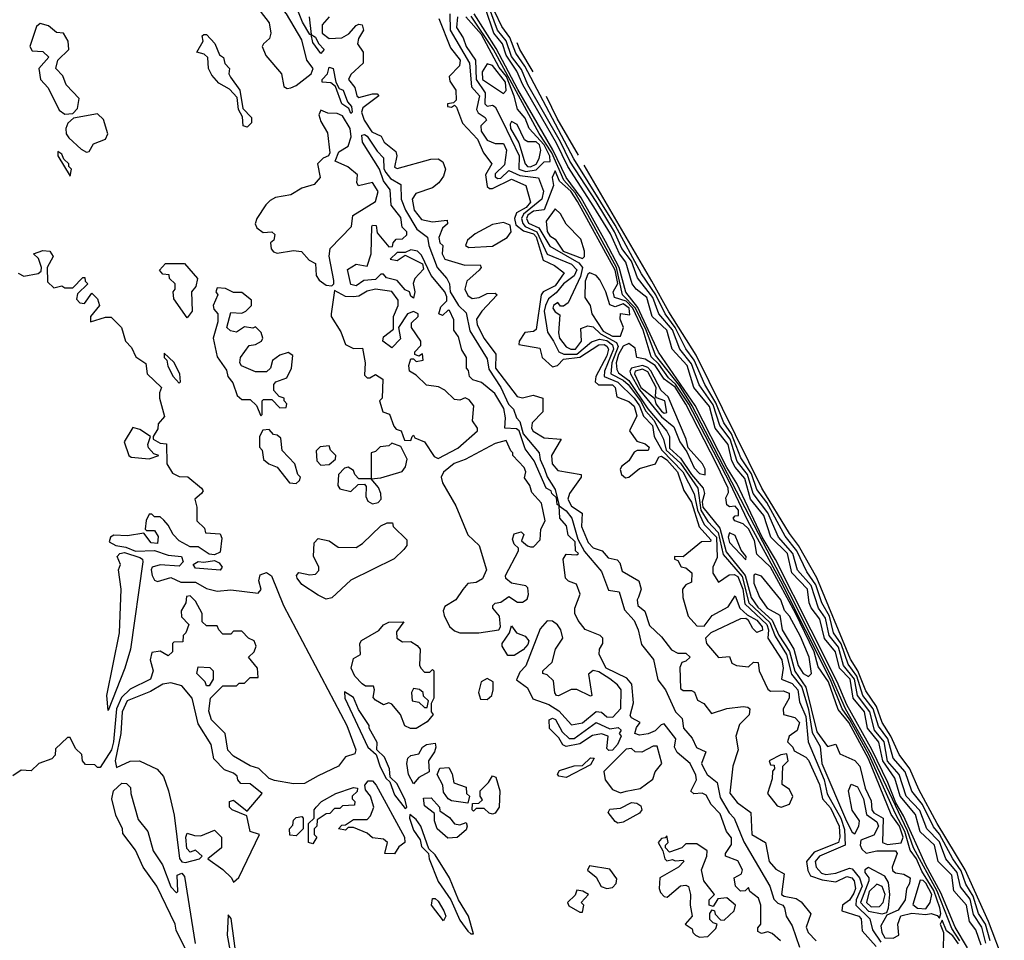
# Model space of a CAD drawing. Extents: x 2889633 to 3052318, y 540750 to 918690.
# Tile 613 of 656: x 2984780 to 2988393, y 842156 to 845534. Entities that reach past the tile are written whole.
import ezdxf

# ---------------------------------------------------------------- set-up
doc = ezdxf.new("R2010")
doc.units = 0

msp = doc.modelspace()

# ---------------------------------------------------------------- linework, layer by layer
at = {"layer": '0CON02XD'}
for points in [[(2988341.5, 842155), (2988323.8, 842215), (2988298.5, 842255), (2988278.8, 842318.8), (2988251.9, 842361.9), (2988235, 842410.8), (2988204.4, 842455), (2988155.9, 842545.9), (2988133, 842573), (2988093.1, 842655), (2988053.6, 842703.6), (2988029.4, 842775), (2987985.7, 842825), (2987965.4, 842895), (2987931.7, 842941.7), (2987912.3, 843005), (2987874.5, 843055), (2987852.7, 843125), (2987819.8, 843169.8), (2987794.2, 843244.2), (2987766.7, 843285), (2987751.5, 843345), (2987723.5, 843395), (2987701.1, 843461.1), (2987668, 843508), (2987631.5, 843585), (2987589.1, 843639.1), (2987522.3, 843762.3), (2987485, 843810), (2987465, 843867.5), (2987426.9, 843926.9), (2987392.1, 844015), (2987364.5, 844055), (2987335, 844128.6), (2987294.5, 844195), (2987254.7, 844284.7), (2987225, 844326), (2987185.2, 844405.2), (2987148.2, 844455), (2987114.6, 844525), (2987062.1, 844602.1), (2986965, 844780), (2986814, 845024), (2986634, 845364), (2986600.9, 845410.9), (2986578.4, 845468.4), (2986549.4, 845509.4), (2986498.2, 845618.2)], [(2985761.7, 845281.7), (2985775, 845283.8), (2985795, 845292), (2985850, 845335), (2985856.7, 845355), (2985833.3, 845385), (2985815, 845460), (2985758.8, 845555), (2985735, 845583.3), (2985695, 845610), (2985685, 845610), (2985663.3, 845586.7), (2985662.5, 845565), (2985695, 845522.5), (2985702, 845485), (2985696, 845465), (2985674.1, 845445.9), (2985670, 845435), (2985682.7, 845402.7), (2985740, 845335), (2985749.3, 845289.3), (2985761.7, 845281.7)], [(2985885, 845410), (2985855, 845450), (2985850, 845480), (2985845, 845480), (2985817.5, 845525), (2985788.3, 845598.3)], [(2988326.1, 842146.1), (2988310.5, 842205), (2988280.7, 842250.7), (2988267.6, 842307.6), (2988232.9, 842352.9), (2988220, 842405), (2988178.6, 842455), (2988155, 842517.5), (2988109.2, 842565), (2988082.9, 842632.9), (2988033.1, 842685), (2988007.1, 842765), (2987965, 842814), (2987952.7, 842885), (2987916.9, 842926.9), (2987900.4, 842995), (2987854.7, 843054.7), (2987843.2, 843115), (2987803.5, 843165), (2987785, 843232), (2987751.1, 843275), (2987737.7, 843337.7), (2987711.9, 843375), (2987685, 843457.5), (2987634.6, 843514.6), (2987617.5, 843575), (2987564.3, 843635), (2987525, 843724.2), (2987471.1, 843795), (2987450.4, 843865), (2987412.8, 843912.8), (2987386.9, 843995), (2987348.9, 844045), (2987325, 844120.8), (2987273.9, 844193.9), (2987245, 844270.8), (2987201.9, 844325), (2987175, 844395.6), (2987125.6, 844455), (2987103.6, 844515), (2987047.2, 844587.2), (2987025, 844647.5), (2986989.5, 844695), (2986962.9, 844755), (2986895, 844867.5), (2986798.5, 845015), (2986765, 845085.8), (2986644.5, 845295), (2986621.1, 845351.1), (2986585, 845399.2), (2986565, 845456), (2986533.3, 845495), (2986500.8, 845585)], [(2985842.5, 845545), (2985850, 845480), (2985865, 845470), (2985876.7, 845446.7), (2985897.5, 845425), (2985885, 845410)], [(2985916.1, 845543.9), (2985890, 845515), (2985890, 845485), (2985915, 845464.3), (2985962.1, 845467.9), (2985987.9, 845482.1), (2986015, 845512), (2986025, 845518), (2986036.7, 845515), (2986042, 845495), (2986023.3, 845465), (2986020, 845445), (2986040, 845415), (2986040, 845375), (2985995, 845332.5), (2985986.7, 845315), (2986010, 845285), (2986016.7, 845255), (2986025, 845248.8), (2986075, 845262.5), (2986091.7, 845261.7), (2986097.5, 845255), (2986039.1, 845210.9), (2986034.4, 845195), (2986044.5, 845165), (2986072.7, 845122.7), (2986106.2, 845106.2), (2986117.5, 845085), (2986160.7, 845050.7), (2986163.3, 845035), (2986155, 844992.5), (2986165, 844987.5), (2986288.3, 845021.7), (2986315, 845023.3), (2986333, 845013), (2986342.5, 844985), (2986335, 844960), (2986317.5, 844935), (2986295, 844917.5), (2986234.1, 844895.9), (2986220, 844875), (2986227.1, 844835), (2986255, 844801.4), (2986295, 844792.5), (2986348.3, 844798.3), (2986350, 844785), (2986331.2, 844768.8), (2986317.5, 844735), (2986321.2, 844715), (2986333.3, 844705), (2986330.8, 844675), (2986340, 844655), (2986413.9, 844633.9), (2986470, 844635), (2986473.3, 844625), (2986466.2, 844615), (2986421.2, 844575), (2986413.8, 844545), (2986425, 844522.5), (2986440.7, 844510.7), (2986465.8, 844514.2), (2986495, 844528.8), (2986525, 844530), (2986532.5, 844525), (2986476.2, 844465), (2986456.2, 844435), (2986458.8, 844415), (2986484.5, 844364.5), (2986526.6, 844306.6), (2986526.2, 844255), (2986605, 844151.2), (2986625, 844146), (2986663.9, 844156.1), (2986700, 844145), (2986700, 844095), (2986660, 844055), (2986657.5, 844035), (2986664.6, 844024.6), (2986705, 844000), (2986767.5, 843995), (2986731.2, 843935), (2986734, 843905), (2986755, 843880), (2986840, 843865), (2986840, 843855), (2986797.1, 843795), (2986791.9, 843775), (2986805, 843748.6), (2986844, 843724), (2986842.2, 843675), (2986866.1, 843616.1), (2986885, 843595.7), (2986917.5, 843585), (2986939.3, 843559.3), (2986972.5, 843552.5), (2986981.7, 843541.7), (2986990.7, 843510.7), (2987052.5, 843475), (2987060, 843445), (2987051.2, 843415), (2987046.2, 843405), (2987048.8, 843385), (2987073.8, 843363.8), (2987090.9, 843310.9), (2987135, 843270), (2987171.7, 843221.7), (2987195, 843210), (2987225, 843210), (2987240, 843195), (2987225, 843180), (2987210, 843175), (2987203, 843157), (2987205, 843080), (2987215, 843072.5), (2987245, 843072.5), (2987256.4, 843066.4), (2987267, 843037), (2987290, 843025), (2987318.3, 842988.3), (2987375, 843006.7), (2987435, 843014), (2987452, 843012), (2987458.8, 843005), (2987456.5, 842983.5), (2987421.7, 842948.3), (2987408, 842905), (2987416.2, 842855), (2987396.7, 842795), (2987386.1, 842696.1), (2987412.3, 842662.3), (2987462.5, 842625), (2987466.2, 842545), (2987517.5, 842515), (2987530, 842445), (2987555, 842417.5), (2987585, 842400), (2987576.2, 842325), (2987585, 842318), (2987629.2, 842309.2), (2987647.7, 842297.7), (2987683, 842253), (2987666.7, 842205), (2987673.3, 842185), (2987702.5, 842155)], [(2986358.6, 845555), (2986360, 845495), (2986430.6, 845375), (2986437.5, 845287.5), (2986466.7, 845255), (2986455.7, 845205), (2986461.9, 845191.9), (2986487.5, 845175), (2986492.5, 845165), (2986472.5, 845145), (2986473.3, 845125), (2986495, 845092.5), (2986525, 845080), (2986555, 845080), (2986566.7, 845055), (2986558.8, 845001.2), (2986525, 844968.8), (2986525, 844957.5), (2986535, 844950.8), (2986545, 844953.1), (2986575, 844981.2), (2986615, 844962.7), (2986684, 844954), (2986702, 844905), (2986695.8, 844875), (2986629.2, 844820.8), (2986621.8, 844805), (2986626, 844786), (2986634.7, 844774.7), (2986677.3, 844755), (2986715, 844673.8), (2986805, 844636.7), (2986825, 844616.7), (2986815, 844594.2), (2986775.8, 844565), (2986748.3, 844531.7), (2986720.4, 844509.6), (2986708.9, 844485), (2986704.5, 844464.5), (2986717.3, 844387.3), (2986738.6, 844355), (2986758, 844315), (2986777.3, 844307.3), (2986825, 844306.9), (2986878.5, 844351.5), (2986908.2, 844361.8), (2986935, 844356.8), (2986955, 844341.4), (2986959.2, 844325), (2986926.4, 844245), (2986924.2, 844225), (2986975, 844204.5), (2987035.4, 844145), (2987055, 844117.1), (2987068.9, 844078.9), (2987101.9, 844045), (2987108.1, 844005), (2987136.9, 843955), (2987212.9, 843875), (2987255, 843793.8), (2987267.1, 843735), (2987292.2, 843682.2), (2987337.2, 843635), (2987339.5, 843560.5), (2987323.8, 843525), (2987323.9, 843503.9), (2987345, 843470), (2987383.3, 843496.7), (2987401.9, 843498.1), (2987415, 843490.6), (2987433.8, 843445), (2987440.9, 843390.9), (2987521.8, 843315), (2987528.2, 843295), (2987526, 843265), (2987577.1, 843185), (2987581.2, 843155), (2987576.2, 843115), (2987615, 843098.1), (2987635.6, 843075), (2987641.2, 843031.2), (2987665, 842977.5), (2987673.8, 842885), (2987732.7, 842745), (2987743.8, 842693.8), (2987793.8, 842605), (2987806.6, 842563.4), (2987808.8, 842505), (2987714.6, 842465.4), (2987699.2, 842445), (2987702.5, 842425), (2987722.8, 842402.8), (2987737.9, 842397.9), (2987775, 842402.5), (2987825, 842420.8), (2987835, 842418.8), (2987861.9, 842385), (2987871.1, 842355), (2987850, 842305), (2987848.1, 842285), (2987900, 842235), (2987909.2, 842195), (2987940, 842150)], [(2986386, 845545), (2986382.9, 845505), (2986407.1, 845467.1), (2986418.6, 845435), (2986453.1, 845385), (2986455.5, 845315), (2986488.6, 845265), (2986486.7, 845225), (2986495, 845216.7), (2986515, 845220), (2986525, 845213.8), (2986552, 845162), (2986612.7, 845035), (2986611.4, 844985), (2986637.2, 844977.2)], [(2986637.2, 844977.2), (2986675, 844983.3), (2986705, 845012.5), (2986726.9, 845013.1), (2986725, 845033.3), (2986704, 845075), (2986650, 845135), (2986635, 845172.5), (2986606.2, 845206.2), (2986595, 845253.3), (2986565.8, 845325), (2986539, 845359), (2986475, 845479.1), (2986417.1, 845545)], [(2988230.6, 842155), (2988200.3, 842200.2), (2988146.6, 842336.6), (2988060, 842495), (2988037.6, 842557.6), (2987906.2, 842836.2), (2987810, 843005), (2987763.3, 843115), (2987620.3, 843399.7), (2987247.7, 844117.7), (2987201.4, 844191.4), (2987113.2, 844303.2), (2987078.4, 844395), (2987039.5, 844475), (2986992.5, 844525), (2986970.2, 844625), (2986865, 844818.5), (2986818.2, 844898.1), (2986777.3, 844945), (2986732.4, 845045), (2986686.5, 845116.5), (2986518.1, 845425), (2986436.7, 845546.7)], [(2988258.6, 842128.6), (2988213.1, 842205), (2988160.5, 842330.5), (2988105, 842431.4), (2988022.8, 842612.8), (2987995, 842661.1), (2987965.7, 842735.7), (2987906.7, 842856.7), (2987815, 843020), (2987779.6, 843105), (2987684.5, 843294.5), (2987553.8, 843553.8), (2987504.8, 843634.8), (2987411.7, 843831.7), (2987375, 843891.1), (2987258.7, 844118.7), (2987124.7, 844314.7), (2987048.3, 844478.3), (2987003.8, 844533.8), (2986980, 844625), (2986929.3, 844720.7), (2986839.8, 844879.8), (2986784.8, 844954.8), (2986736.7, 845056.7), (2986607.6, 845277.6), (2986528, 845428), (2986447.5, 845555)], [(2987685, 843376.2), (2987676.9, 843395), (2987670.6, 843445), (2987614, 843504), (2987597.8, 843575), (2987536.9, 843635), (2987510.5, 843715), (2987461.8, 843775), (2987440.5, 843850.5), (2987405, 843891.9), (2987393.8, 843915), (2987379.5, 843975), (2987332.5, 844035), (2987311.8, 844115), (2987254.4, 844185), (2987228.9, 844265), (2987174.3, 844325), (2987154.3, 844395), (2987101.4, 844445), (2987080.8, 844515), (2987042, 844545), (2987027.5, 844565), (2987003.8, 844643.8), (2986980.9, 844675), (2986948.3, 844748.3), (2986887.3, 844847.3), (2986790.9, 844995), (2986750.3, 845080.3), (2986626.2, 845295), (2986604.7, 845344.7), (2986565, 845404.3), (2986551.5, 845445), (2986519.6, 845485), (2986489.1, 845575)], [(2984945, 845187.5), (2984975, 845190), (2984991.7, 845208.3), (2984997.5, 845245), (2984950, 845295), (2984938.3, 845328.3), (2984912.5, 845355), (2984920, 845385), (2984960, 845425), (2984957.5, 845455), (2984940, 845485), (2984915, 845487.5), (2984885, 845511.2), (2984855, 845520), (2984841.2, 845508.8), (2984817.5, 845435), (2984825, 845420), (2984865, 845417.5), (2984887, 845397), (2984850, 845355), (2984856.2, 845315), (2984884.1, 845284.1), (2984925, 845202.5), (2984945, 845187.5)], [(2986317.7, 845537.7), (2986360.8, 845430.8), (2986396, 845385), (2986393.3, 845365), (2986356, 845325), (2986358.3, 845308.3), (2986380, 845275), (2986381.7, 845238.3), (2986371.7, 845228.3), (2986350, 845225), (2986350, 845215), (2986365, 845212.5), (2986375, 845220), (2986383, 845213), (2986404.4, 845154.4), (2986459.4, 845095), (2986482.5, 845045), (2986512.5, 845005), (2986488.8, 844965), (2986495, 844922.5), (2986504.1, 844914.1), (2986515, 844914), (2986585, 844949.2), (2986637.5, 844925), (2986654.5, 844865), (2986638.9, 844845), (2986603.3, 844825), (2986596, 844805), (2986600.8, 844780.8), (2986629.2, 844759.2), (2986665, 844747.9), (2986675, 844736.7), (2986701.5, 844651.5), (2986742.5, 844632.5), (2986777.5, 844605), (2986745, 844557.1), (2986701.2, 844535), (2986693.3, 844525), (2986675, 844397.5), (2986665, 844390), (2986633.6, 844386.4), (2986612.5, 844355), (2986611.7, 844341.7), (2986688.3, 844328.3), (2986697.5, 844295), (2986735, 844260), (2986753.3, 844265), (2986775, 844288.9), (2986835, 844296.2), (2986905, 844341.1), (2986925, 844341.9), (2986935, 844335.7), (2986940.6, 844325), (2986935, 844301.2), (2986894.3, 844225), (2986891.2, 844205), (2986904.3, 844194.3), (2986955, 844193.8), (2986965.7, 844185), (2986970.7, 844150.7), (2987015, 844133.3), (2987035, 844116), (2987045, 844080), (2987017.5, 844025), (2987045, 843987.5), (2987075, 843977.5), (2987090, 843965), (2987086.4, 843953.6), (2987046.4, 843953.6), (2987035, 843946.7), (2987015, 843916), (2986988, 843895), (2986984, 843884), (2986988.8, 843865), (2987003.3, 843853.3), (2987015, 843855.7), (2987055, 843887.3), (2987113.8, 843905), (2987125, 843930), (2987135, 843932), (2987155, 843918.9), (2987194.3, 843875), (2987217, 843807), (2987245, 843763.3), (2987273.5, 843673.5), (2987316.2, 843625), (2987315, 843620), (2987281.7, 843618.3), (2987215, 843563.3), (2987182.5, 843565), (2987182.5, 843555), (2987195, 843550), (2987207, 843527), (2987225, 843522.5), (2987246.7, 843505), (2987245, 843470), (2987225, 843460), (2987212.5, 843445), (2987213.6, 843413.6), (2987233.3, 843345), (2987265, 843310), (2987291.7, 843308.3), (2987321.4, 843348.6), (2987379.7, 843380.3), (2987405, 843420), (2987423.3, 843375), (2987450, 843350), (2987485, 843331.4), (2987505, 843306.2), (2987505.5, 843294.5), (2987485, 843286.2), (2987470.3, 843300.3), (2987455, 843330), (2987445, 843337.5), (2987425, 843336.2), (2987316.7, 843285), (2987296.7, 843265), (2987300, 843245), (2987343.9, 843193.9), (2987385, 843197.5), (2987393.6, 843173.6), (2987410, 843165), (2987455, 843160), (2987473, 843177), (2987490, 843175), (2987493.3, 843145), (2987525, 843077.5), (2987535, 843070), (2987581.7, 843071.7), (2987603.6, 843063.6), (2987604, 843045), (2987582, 843005), (2987582.5, 842985), (2987625, 842973.3), (2987641.2, 842955), (2987633.6, 842926.4), (2987603.3, 842905), (2987597.5, 842885), (2987617.5, 842865), (2987621.7, 842851.7), (2987665, 842828.8), (2987675, 842816.7), (2987715, 842727.5), (2987725.6, 842675.6), (2987755, 842642), (2987787.1, 842575), (2987790, 842535), (2987784.2, 842515), (2987695, 842480), (2987667.1, 842445), (2987671.9, 842411.9), (2987682.5, 842392.5), (2987725, 842378.1), (2987775, 842371.2), (2987815, 842390.8), (2987833.8, 842385), (2987842.5, 842375), (2987846.8, 842346.8), (2987841.1, 842328.9), (2987825, 842304), (2987800, 842285), (2987796.7, 842265), (2987860, 842245), (2987868, 842235), (2987871.2, 842191.2), (2987923.4, 842133.4)], [(2985615, 845140), (2985600, 845145), (2985597, 845177), (2985582.5, 845205), (2985578.3, 845248.3), (2985549.3, 845279.3), (2985510.7, 845300.7), (2985485, 845330), (2985472.5, 845355), (2985470, 845395), (2985457, 845407), (2985430, 845415), (2985452.5, 845455), (2985450, 845475), (2985455, 845480), (2985465, 845480), (2985496.4, 845446.4), (2985512.5, 845405), (2985527.5, 845395), (2985533, 845373), (2985550, 845355), (2985547.5, 845335), (2985553, 845323), (2985587.5, 845275), (2985598.3, 845208.3), (2985630, 845175), (2985630, 845155), (2985615, 845140)], [(2986663.7, 845342.7), (2986615.6, 845425), (2986605.4, 845449.6)], [(2986555, 845263.3), (2986565.7, 845274.3), (2986563.1, 845305), (2986515, 845366), (2986495, 845372.5), (2986477.3, 845342.7), (2986478.8, 845315), (2986555, 845263.3)], [(2985995, 845190), (2985988.3, 845208.3), (2985962.5, 845225), (2985938.3, 845288.3), (2985921.7, 845301.7), (2985890, 845305), (2985890, 845315), (2985910, 845335), (2985915, 845360), (2985930, 845355), (2985940, 845305), (2985951.7, 845281.7), (2985966.7, 845275), (2985983, 845233), (2985997.5, 845215), (2986000, 845195), (2985995, 845190)], [(2986830.5, 845036.4), (2986751.7, 845171.7), (2986713.1, 845251.9)], [(2985025, 845047.5), (2985035, 845050), (2985051.2, 845078.8), (2985094.1, 845095.9), (2985103.8, 845115), (2985087.7, 845167.7), (2985065, 845188), (2984977.5, 845172.5), (2984956.2, 845153.8), (2984948.8, 845135), (2984950, 845115), (2984960, 845100), (2985005, 845058.8), (2985025, 845047.5)], [(2985925, 844557.5), (2985932.5, 844565), (2985932.5, 844577.5), (2985916.1, 844666.1), (2985918.8, 844695), (2985997.5, 844775), (2986002.5, 844815), (2986085, 844866.7), (2986095.9, 844904.1), (2986075, 844936.7), (2986023.8, 844923.8), (2986017.5, 844935), (2986020, 844965), (2985983.6, 844993.6), (2985937.5, 845015), (2985950.7, 845049.3), (2985985, 845070), (2985995.7, 845104.3), (2985993.1, 845135), (2985965, 845180.8), (2985945, 845189.2), (2985910.7, 845190.7), (2985885, 845202.5), (2985877.5, 845185), (2985885, 845160), (2985909.3, 845119.3), (2985917.5, 845045), (2985912.5, 845035), (2985893.9, 845026.1), (2985872.5, 845005), (2985882.5, 844955), (2985860.7, 844929.3), (2985815, 844916), (2985775, 844891.4), (2985718.8, 844881.2), (2985699.5, 844870.5), (2985682.5, 844855), (2985650, 844805), (2985643.8, 844785), (2985650.5, 844770.5), (2985673, 844753), (2985705, 844756.2), (2985716.1, 844746.1), (2985712.5, 844725), (2985700, 844715), (2985703, 844693), (2985711.7, 844681.7), (2985725, 844677.5), (2985785, 844686.7), (2985813.6, 844683.6), (2985841.7, 844651.7), (2985865, 844640), (2985867.5, 844595), (2985878.3, 844578.3), (2985905, 844560), (2985925, 844557.5)], [(2986655, 844993.8), (2986675, 845003.3), (2986686.5, 845025), (2986692.9, 845055), (2986687.8, 845075), (2986675, 845085.6), (2986645, 845085.8), (2986632.9, 845092.9), (2986605, 845148.8), (2986585, 845160), (2986579.3, 845150.7), (2986581.1, 845135), (2986612.1, 845082.1), (2986634.5, 845004.5), (2986643.8, 844995), (2986655, 844993.8)], [(2987572.5, 842155), (2987541.7, 842181.7), (2987525, 842187.5), (2987501.7, 842181.7), (2987488.3, 842188.3), (2987488.3, 842201.7), (2987500, 842215), (2987500, 842285), (2987490.7, 842310.7), (2987460, 842335), (2987455, 842350), (2987442.5, 842337.5), (2987425, 842336.7), (2987406.7, 842355), (2987402.5, 842385), (2987429.3, 842400.7), (2987432.5, 842415), (2987415, 842447.5), (2987370, 842465), (2987370, 842475), (2987392.3, 842507.7), (2987391.7, 842531.7), (2987373.8, 842555), (2987350.7, 842620.7), (2987317.5, 842655), (2987299.3, 842689.3), (2987285, 842696.7), (2987253.6, 842693.6), (2987243, 842703), (2987263.3, 842745), (2987261.7, 842761.7), (2987240, 842805), (2987192.5, 842845), (2987183.3, 842865), (2987187.5, 842895), (2987145, 842950), (2987133.6, 842946.4), (2987112.5, 842925), (2987085.8, 842914.2), (2987055, 842908.8), (2987037.5, 842915), (2987043, 842937), (2987057.5, 842955), (2987025, 842972.5), (2987020.7, 842980.7), (2987032.3, 843027.7), (2987025.9, 843095.9), (2987007.5, 843117.5), (2986932, 843155), (2986906.7, 843205), (2986907.5, 843225), (2986920, 843245), (2986920, 843265), (2986910, 843275), (2986855, 843296.7), (2986829.3, 843329.3), (2986817.5, 843355), (2986817.5, 843375), (2986836.4, 843426.4), (2986823, 843463), (2986793.9, 843473.9), (2986782.5, 843485), (2986773.8, 843555), (2986785, 843572.5), (2986825, 843570), (2986830, 843575), (2986820, 843585), (2986818.3, 843618.3), (2986793, 843643), (2986787, 843677), (2986762.5, 843705), (2986760, 843750), (2986752.5, 843755), (2986750, 843780), (2986732.5, 843795), (2986730, 843805), (2986712.5, 843815), (2986667.5, 843915), (2986635, 843960), (2986612.5, 844025), (2986603.3, 844033.3), (2986560, 844035), (2986563, 844073), (2986557, 844107), (2986523, 844163), (2986475, 844202.5), (2986443, 844213), (2986430, 844225), (2986427, 844247), (2986420, 844255), (2986420, 844295), (2986403, 844323), (2986390.7, 844370.7), (2986373.3, 844395), (2986373, 844433), (2986357, 844467), (2986351.7, 844468.3), (2986331.7, 844448.3), (2986317.5, 844455), (2986325, 844480), (2986347, 844503), (2986347.5, 844517.5), (2986340, 844535), (2986290, 844595), (2986255, 844670), (2986240, 844685), (2986215, 844690), (2986195, 844680), (2986165, 844680), (2986140, 844655), (2986165, 844650), (2986195, 844670), (2986258.3, 844638.3), (2986261.7, 844618.3), (2986230, 844585), (2986223.6, 844566.4), (2986230, 844535), (2986225, 844512.5), (2986215, 844520), (2986210, 844535), (2986195, 844543.3), (2986165, 844576.7), (2986126.4, 844586.4), (2986115, 844600), (2986105, 844600), (2986085, 844581.2), (2986043, 844577), (2986015, 844557.5), (2985995, 844562.5), (2985983, 844617), (2986015, 844637.5), (2986055, 844630), (2986070, 844675), (2986072.5, 844775), (2986075, 844780), (2986088.3, 844778.3), (2986091.7, 844751.7), (2986135, 844700), (2986148.3, 844701.7), (2986150, 844715), (2986161.7, 844728.3), (2986185, 844730), (2986200, 844745), (2986200, 844755), (2986183, 844773), (2986178, 844808), (2986143, 844853), (2986139.5, 844909.5), (2986115, 844942.5), (2986100, 844985), (2986037.5, 845085), (2986035, 845110), (2986045, 845112.5), (2986055, 845106.2), (2986091.2, 845051.2), (2986115, 845027.5), (2986116.7, 844986.7), (2986123.3, 844973.3), (2986140.8, 844950.8), (2986178.8, 844928.8), (2986180, 844875), (2986196.2, 844835), (2986237.5, 844765), (2986276.1, 844736.1), (2986281.2, 844705), (2986312.5, 844625), (2986347.5, 844585), (2986357.5, 844565), (2986360, 844535), (2986390, 844485), (2986418.3, 844458.3), (2986432.3, 844392.3), (2986495, 844290), (2986501.2, 844251.2), (2986546, 844185), (2986573.3, 844123.3), (2986592.5, 844105), (2986603.3, 844073.3), (2986615, 844060), (2986627.5, 844015), (2986686.7, 843945), (2986690, 843920), (2986706, 843885), (2986716.2, 843856.2), (2986745, 843810), (2986760, 843750), (2986785, 843732.5), (2986806.2, 843705), (2986828.3, 843628.3), (2986852.5, 843582.5), (2986915, 843510), (2986940.7, 843440.7), (2986980, 843435), (2986999.3, 843369.3), (2987035, 843330), (2987050, 843295), (2987061.2, 843241.2), (2987106.1, 843186.1), (2987122, 843112), (2987150, 843075), (2987186.7, 842995), (2987210.7, 842970.7), (2987216.2, 842935), (2987248.3, 842898.3), (2987263.6, 842863.6), (2987298.3, 842848.3), (2987282.5, 842805), (2987289.3, 842789.3), (2987302.5, 842765), (2987340, 842735), (2987350.5, 842680.5), (2987383.8, 842623.8), (2987402.5, 842605), (2987437.3, 842517.3), (2987533.3, 842355), (2987547.1, 842307.1), (2987562.7, 842292.7), (2987580, 842285), (2987586.7, 842275), (2987593.3, 842245), (2987615, 842210), (2987641.7, 842131.7)], [(2984965, 844960), (2984970, 844985), (2984960, 844995), (2984960, 845005), (2984941.7, 845021.7), (2984935, 845040), (2984920, 845050), (2984920, 845035), (2984965, 844960)], [(2988393.3, 842073.3), (2988335.4, 842225), (2988249.6, 842415), (2988147.5, 842585), (2988079.4, 842709.4), (2988046, 842786), (2988008, 842838), (2987977.1, 842905), (2987945.4, 842955.4), (2987923.7, 843013.6), (2987885, 843072), (2987856.1, 843145), (2987828.3, 843188.3), (2987705.9, 843485.9), (2987638.5, 843605), (2987605, 843649.2), (2987503.5, 843815), (2987262.8, 844302.8), (2987162, 844462), (2987099.6, 844575), (2986851.5, 845000.4)], [(2987985, 842164.4), (2988006.2, 842175), (2988002, 842215), (2988013.3, 842246.7), (2988054.4, 842255.6), (2988105, 842250.5), (2988125, 842254.4), (2988147.3, 842247.3), (2988155, 842237.5), (2988160, 842255), (2988157.1, 842275), (2988135, 842338.9), (2988090.4, 842410.4), (2988071.6, 842455), (2988047.3, 842487.3), (2988028.4, 842555), (2987992.2, 842622.2), (2987897.8, 842835), (2987826.7, 842965), (2987797.8, 843005), (2987755, 843112.5), (2987573.5, 843473.5), (2987451.5, 843695), (2987385.8, 843835), (2987235, 844123.8), (2987186.8, 844196.8), (2987160.3, 844220.3), (2987125, 844270.5), (2987097.5, 844297.5), (2987067.5, 844395), (2987029.5, 844475), (2987005, 844501.6), (2986963.3, 844515), (2986957.5, 844535), (2986974.5, 844565.5), (2986965.2, 844615.2), (2986826.7, 844866.7), (2986802.8, 844905), (2986760.9, 844940.9), (2986745, 844978.8), (2986734.3, 844955), (2986739.2, 844925), (2986705, 844836.7), (2986665, 844831.5), (2986645, 844816.7), (2986640, 844805), (2986647.3, 844787.3), (2986685, 844770), (2986725, 844702.5), (2986831.5, 844641.5), (2986845.6, 844625), (2986837.8, 844592.2), (2986792.5, 844495), (2986775, 844482.5), (2986765, 844482.5), (2986755, 844496.7), (2986738.8, 844485), (2986736.7, 844475), (2986745, 844462.5), (2986761.7, 844451.7), (2986756.7, 844385), (2986760.8, 844365), (2986785, 844333.8), (2986802.5, 844325), (2986820, 844325), (2986842, 844355), (2986839.3, 844400.7), (2986865, 844411.2), (2986885, 844407.5), (2986911.9, 844381.9), (2986970, 844350), (2986976.2, 844335), (2986952.7, 844275), (2986949.4, 844235), (2986995, 844210.9), (2987012.5, 844195), (2987058.1, 844135), (2987077.5, 844097.5), (2987107.3, 844065), (2987126.9, 844026.9), (2987142.9, 843995), (2987151.8, 843955), (2987205, 843906.4), (2987268.2, 843815), (2987279.1, 843735), (2987305, 843692.9), (2987342.9, 843652.9), (2987361.9, 843571.9), (2987431.5, 843491.5), (2987456.2, 843395), (2987532.4, 843322.4), (2987552.6, 843272.6), (2987594.4, 843205), (2987612.2, 843132.2), (2987650.8, 843085), (2987675, 843003.3), (2987688.4, 842918.4), (2987717.6, 842867.6), (2987723.1, 842805), (2987814, 842594), (2987835, 842552.5), (2987845, 842547.5), (2987860, 842575), (2987862, 842595), (2987834.4, 842634.4), (2987821.2, 842705), (2987831.2, 842728.8), (2987855, 842719.2), (2987876.9, 842675), (2987888.1, 842618.1), (2987925, 842590.8), (2987932.2, 842575), (2987915, 842542), (2987866.7, 842523.3), (2987864, 842505), (2987870.3, 842490.3), (2987886.1, 842476.1), (2987925, 842484.2), (2987994, 842484), (2988000, 842475), (2987981.4, 842425), (2987982.7, 842412.7), (2987994.3, 842404.3), (2988025, 842399.4), (2988047.5, 842385), (2988045.8, 842365), (2988034, 842345), (2988030, 842305), (2988003.3, 842266.7), (2987961.7, 842248.3), (2987940.3, 842209.7), (2987943.3, 842185), (2987955, 842166), (2987985, 842164.4)], [(2986845, 844657.5), (2986852.5, 844665), (2986852.7, 844685), (2986838.9, 844728.9), (2986785, 844784.2), (2986765, 844821.2), (2986745, 844840), (2986712.5, 844795), (2986715, 844756.7), (2986725, 844741.2), (2986745, 844729.2), (2986774.5, 844685), (2986845, 844657.5)], [(2986428.3, 844698.3), (2986515, 844702.5), (2986569.4, 844735), (2986582.9, 844755), (2986580, 844780), (2986555, 844790), (2986515, 844781.9), (2986451.3, 844748.7), (2986422.9, 844725), (2986416.2, 844705), (2986428.3, 844698.3)], [(2984773.6, 844603.6), (2984795, 844592.5), (2984847, 844603), (2984858.3, 844611.7), (2984860, 844625), (2984848.3, 844658.3), (2984830, 844675), (2984865, 844687.5), (2984890, 844685), (2984902.5, 844665), (2984880, 844625), (2984881.7, 844571.7), (2984905, 844550), (2984935, 844557.5), (2984945, 844550), (2984975, 844550), (2985011.7, 844588.3), (2985018.3, 844588.3), (2985020, 844575), (2985030, 844565), (2984991.7, 844528.3), (2984988.3, 844508.3), (2985000, 844495), (2985017, 844493), (2985045, 844530), (2985065, 844510), (2985072.5, 844485), (2985040, 844445), (2985040, 844425), (2985095, 844442.5), (2985115, 844442.5), (2985153.3, 844405), (2985167.5, 844355), (2985190.7, 844330.7), (2985206.4, 844296.4), (2985243, 844273), (2985247.5, 844235), (2985300, 844185), (2985292.5, 844165), (2985293.3, 844145), (2985311.7, 844078.3), (2985288.3, 844051.7), (2985287, 844033), (2985270, 844005), (2985270, 843995), (2985295, 843980), (2985318.3, 843978.3), (2985320, 843905), (2985340.7, 843870.7), (2985365, 843857.5), (2985397, 843857), (2985447.5, 843815), (2985452.5, 843805), (2985447.5, 843795), (2985422.5, 843775), (2985430, 843745), (2985430, 843695), (2985458.3, 843668.3), (2985461.7, 843651.7), (2985515, 843647.5), (2985521.7, 843631.7), (2985515, 843580), (2985495, 843570), (2985475, 843572.5), (2985435, 843600), (2985405, 843600), (2985365, 843622.5), (2985342.5, 843645), (2985325, 843680), (2985308.3, 843698.3), (2985295, 843710), (2985275, 843710), (2985265, 843720), (2985255, 843720), (2985243.6, 843696.4), (2985240, 843665), (2985245, 843660), (2985275, 843660), (2985288.3, 843638.3), (2985285, 843612.5), (2985262.5, 843615), (2985235, 843650), (2985175, 843640), (2985125, 843642.5), (2985112.5, 843635), (2985108.3, 843618.3), (2985132.5, 843605), (2985168.9, 843598.9), (2985205, 843583.6), (2985275, 843586.7), (2985325, 843569.4), (2985374.2, 843564.2), (2985380, 843545), (2985365, 843528.8), (2985295, 843534.3), (2985266.2, 843525), (2985262, 843515), (2985266.2, 843495), (2985275, 843477.5), (2985285, 843473.3), (2985335, 843487.5), (2985370.7, 843470.7), (2985425, 843470), (2985465, 843447.5), (2985505, 843437.5), (2985555, 843442.5), (2985655, 843430), (2985666.2, 843443.8), (2985657.1, 843475), (2985662.5, 843497.5), (2985685, 843505.8), (2985703.8, 843493.8), (2985747.5, 843385), (2985980, 842945), (2986013.3, 842855), (2986010, 842840), (2985975, 842830), (2985950, 842795), (2985875, 842760)], [(2985395, 844440), (2985345, 844510), (2985342.5, 844535), (2985350, 844545), (2985350, 844565), (2985330, 844585), (2985328.3, 844598.3), (2985305, 844600), (2985292.5, 844615), (2985315, 844640), (2985385, 844640), (2985432.5, 844585), (2985426.7, 844555), (2985410, 844535), (2985412.5, 844465), (2985395, 844440)], [(2986985, 844372.5), (2986995.7, 844405), (2986983.5, 844435), (2986984.3, 844455.7), (2987018.6, 844451.4), (2987016.2, 844475), (2986995, 844491.1), (2986965, 844480.8), (2986945, 844487.5), (2986930.9, 844535), (2986909.1, 844579.1), (2986895, 844595.8), (2986872.5, 844605), (2986865, 844600), (2986855.6, 844575), (2986854.2, 844515), (2986873.3, 844485), (2986880, 844455), (2986921.7, 844391.7), (2986955, 844372.7), (2986985, 844372.5)], [(2985665, 844080), (2985670, 844085), (2985670, 844135), (2985675, 844140), (2985705, 844140), (2985735, 844110), (2985758.3, 844111.7), (2985760, 844125), (2985750, 844135), (2985750, 844145), (2985731.7, 844151.7), (2985713, 844173), (2985712.5, 844195), (2985720, 844205), (2985760, 844220), (2985776.7, 844255), (2985781.7, 844301.7), (2985765, 844312.5), (2985735, 844303.3), (2985707, 844283), (2985700, 844255), (2985685, 844242.5), (2985645, 844242.5), (2985593.6, 844263.6), (2985587.5, 844275), (2985590, 844295), (2985621.7, 844338.3), (2985645, 844342.5), (2985667.5, 844355), (2985672.5, 844365), (2985666.4, 844386.4), (2985645, 844407.5), (2985635, 844402.5), (2985605, 844406.7), (2985575, 844387.5), (2985553, 844393), (2985540, 844405), (2985555, 844460), (2985595, 844457.5), (2985610, 844465), (2985630, 844485), (2985630, 844505), (2985595, 844532.5), (2985565, 844532.5), (2985535, 844547.5), (2985505, 844550), (2985500, 844535), (2985507.5, 844525), (2985490, 844485), (2985491.7, 844471.7), (2985507.5, 844455), (2985507.5, 844425), (2985490, 844365), (2985505, 844297.5), (2985538.3, 844248.3), (2985543.3, 844225), (2985561.7, 844201.7), (2985577.5, 844155), (2985595, 844140), (2985625, 844140), (2985648.3, 844118.3), (2985665, 844080)], [(2986315, 843923.8), (2986387.6, 843962.4), (2986460, 844025), (2986460, 844035), (2986441.7, 844061.7), (2986447, 844117), (2986429.3, 844139.3), (2986415, 844146.7), (2986395, 844137.5), (2986375, 844140), (2986340, 844175), (2986317, 844187), (2986273, 844193), (2986235, 844230), (2986210, 844245), (2986207.5, 844265), (2986215, 844290), (2986225, 844290), (2986235, 844280), (2986260, 844285), (2986258.3, 844308.3), (2986245, 844300), (2986230, 844305), (2986230, 844315), (2986251.7, 844338.3), (2986252.5, 844355), (2986217.5, 844405), (2986218.3, 844421.7), (2986242.5, 844445), (2986242.5, 844455), (2986225, 844463.3), (2986202.5, 844455), (2986170, 844405), (2986177, 844363), (2986145, 844330), (2986112.5, 844355), (2986115, 844370), (2986151.7, 844398.3), (2986151.2, 844445), (2986168.8, 844485), (2986168.8, 844505), (2986145, 844536.2), (2986085, 844545.8), (2986055, 844538), (2986025, 844520), (2986005, 844517.5), (2985975, 844518.8), (2985935, 844540), (2985922.5, 844455), (2985922.5, 844445), (2985958.8, 844388.8), (2985975, 844342.5), (2986005, 844327.5), (2986038.3, 844328.3), (2986047.5, 844275), (2986045, 844230), (2986055, 844220), (2986065, 844220), (2986085, 844232.5), (2986112.5, 844215), (2986110, 844145), (2986100, 844135), (2986112.5, 844095), (2986136.7, 844086.7), (2986153, 844043), (2986161.7, 844031.7), (2986180, 844025), (2986191.7, 843991.7), (2986215, 843990), (2986220, 844005), (2986225, 844010), (2986230, 844000), (2986265.6, 843985.6), (2986301.4, 843931.4), (2986315, 843923.8)], [(2987965, 842507.5), (2988015, 842514), (2988021.9, 842535), (2988008.2, 842575), (2987977.8, 842617.8), (2987895, 842822.2), (2987823.2, 842955), (2987783.3, 843003.3), (2987748.1, 843105), (2987709.6, 843159.6), (2987695.2, 843215), (2987626.6, 843356.6), (2987535, 843525.5), (2987485, 843573.3), (2987476.9, 843623.1), (2987455, 843665.6), (2987435, 843684), (2987403.8, 843695), (2987398.8, 843705), (2987405, 843713.3), (2987417.5, 843715), (2987418.1, 843735), (2987405, 843748.8), (2987385, 843746.2), (2987375, 843753.8), (2987370.9, 843779.1), (2987381.2, 843798.8), (2987380, 843815), (2987336.5, 843905), (2987225, 844123.5), (2987185, 844185.4), (2987145.3, 844215.3), (2987112.5, 844265), (2987075, 844288.9), (2987044.5, 844294.5), (2987038.3, 844328.3), (2987015, 844346), (2986995, 844336), (2986977.5, 844305), (2986968.5, 844275), (2986970.9, 844250.9), (2986977.8, 844237.8), (2987015, 844210.4), (2987085, 844106.2), (2987155, 844024.2), (2987164.5, 844005), (2987165, 843962.5), (2987205.2, 843925.2), (2987244.8, 843864.8), (2987287.8, 843815), (2987292.7, 843795), (2987284.7, 843765), (2987286.8, 843745), (2987348.9, 843668.9), (2987372, 843582), (2987442.4, 843495), (2987463.7, 843413.7), (2987488.6, 843378.6), (2987540.8, 843330.8), (2987565.9, 843275.9), (2987605, 843215.6), (2987624.2, 843144.2), (2987664.7, 843085), (2987705, 842920.8), (2987745, 842867.5), (2987775, 842875.8), (2987790, 842840), (2987845, 842816.4), (2987862.5, 842795), (2987883.1, 842715), (2987905, 842667.5), (2987907.1, 842635), (2987915, 842624.3), (2987948.8, 842605), (2987946.2, 842515), (2987965, 842507.5)], [(2985365, 844200), (2985370, 844205), (2985367.5, 844235), (2985345, 844277.5), (2985310, 844310), (2985310, 844295), (2985320, 844285), (2985323.3, 844263.3), (2985342.5, 844225), (2985365, 844200)], [(2987295, 843864), (2987295.6, 843885), (2987285.7, 843905), (2987233.3, 843963.3), (2987225.8, 843995), (2987159.7, 844149.7), (2987134, 844174), (2987096, 844246), (2987085, 844257.3), (2987065, 844264.7), (2987025.6, 844255), (2987019.6, 844245), (2987022, 844235), (2987055, 844175.4), (2987135, 844076.4), (2987180, 844040), (2987201.9, 843985), (2987228.3, 843948.3), (2987255, 843890), (2987275, 843868.6), (2987295, 843864)], [(2987145, 844090.8), (2987155, 844092.5), (2987146.9, 844135), (2987116.4, 844146.4), (2987113, 844153), (2987115.3, 844185), (2987085, 844241.5), (2987065, 844252.3), (2987038.1, 844245), (2987036.5, 844235), (2987059.3, 844185), (2987110, 844145), (2987114.4, 844125), (2987135, 844097.5), (2987145, 844090.8)], [(2985255, 843922.5), (2985290, 843935), (2985271.7, 843941.7), (2985253, 843963), (2985250, 843975), (2985260, 844005), (2985220.7, 844030.7), (2985195, 844037.5), (2985163.3, 843985), (2985180, 843935), (2985188.3, 843928.3), (2985255, 843922.5)], [(2985795, 843832.5), (2985807, 843843), (2985810, 843855), (2985800, 843865), (2985790, 843905), (2985743.3, 843953.3), (2985738.3, 843998.3), (2985725, 844010), (2985711.7, 844011.7), (2985695, 844030), (2985671.7, 844028.3), (2985660, 844005), (2985660, 843965), (2985670, 843955), (2985675, 843920), (2985693.9, 843903.9), (2985725, 843892.5), (2985770, 843835), (2985795, 843832.5)], [(2986465, 843284), (2986538.8, 843295), (2986543.9, 843306.1), (2986541.2, 843345), (2986516.7, 843375), (2986516.7, 843385), (2986525, 843393.3), (2986545, 843397.5), (2986575, 843417.5), (2986607, 843397), (2986625, 843397.5), (2986641.7, 843408.3), (2986647.5, 843425), (2986645, 843450), (2986637, 843457), (2986585, 843466.7), (2986563.3, 843483.3), (2986562.5, 843495), (2986610, 843585), (2986610, 843595), (2986595, 843610), (2986588.3, 843628.3), (2986595, 843647.5), (2986620, 843655), (2986630, 843645), (2986621.7, 843621.7), (2986643, 843603), (2986655, 843600), (2986665, 843600), (2986690, 843625), (2986692.5, 843665), (2986708.8, 843695), (2986695, 843760), (2986659.3, 843799.3), (2986652.5, 843825), (2986633, 843853), (2986636.7, 843875), (2986630.7, 843890.7), (2986590, 843935), (2986590, 843945), (2986581.7, 843951.7), (2986565, 843990), (2986525, 843978.8), (2986415, 843920), (2986374.3, 843905.7), (2986335, 843873.3), (2986326.7, 843855), (2986331.2, 843835), (2986380.7, 843750.7), (2986423.9, 843643.9), (2986466.2, 843605), (2986492.5, 843515), (2986477.8, 843482.2), (2986455, 843469.2), (2986424.3, 843465.7), (2986406.7, 843443.3), (2986380, 843405), (2986339.5, 843380.5), (2986334, 843365), (2986337.7, 843347.7), (2986357.7, 843307.7), (2986375, 843291.2), (2986395, 843284), (2986465, 843284)], [(2985885, 843900), (2985915, 843902.5), (2985938.3, 843921.7), (2985940, 843935), (2985920, 843955), (2985915, 843970), (2985883, 843967), (2985868.3, 843951.7), (2985870, 843915), (2985885, 843900)], [(2986070, 843850), (2986105, 843853.3), (2986183.6, 843876.4), (2986196.1, 843893.9), (2986201.7, 843921.7), (2986178.3, 843968.3), (2986145, 843980), (2986135, 843970), (2986103, 843967), (2986085, 843950), (2986070, 843945), (2986070, 843850)], [(2986075, 843757.5), (2986095, 843762), (2986105.8, 843774.2), (2986105.7, 843795), (2986097, 843817), (2986070, 843850), (2986025, 843850), (2986010, 843865), (2986005, 843880), (2985985, 843892.5), (2985971.7, 843888.3), (2985950, 843865), (2985947.5, 843825), (2985955, 843812.5), (2985995, 843803.3), (2986021.7, 843828.3), (2986045, 843830), (2986051.7, 843821.7), (2986050, 843785), (2986057.6, 843767.6), (2986075, 843757.5)], [(2985905, 843407.5), (2985875, 843422.5), (2985815, 843461.2), (2985797.5, 843485), (2985796.2, 843495), (2985803.8, 843506.2), (2985845, 843497.5), (2985865, 843500), (2985877, 843513), (2985877, 843527), (2985857.5, 843565), (2985860, 843615), (2985875, 843630), (2985915, 843622.5), (2985948.3, 843598.3), (2986015, 843597.5), (2986038, 843612), (2986105, 843677.5), (2986128.3, 843688.3), (2986148.3, 843688.3), (2986150, 843675), (2986200, 843625), (2986200, 843605), (2986189.3, 843590.7), (2986153.6, 843556.4), (2985995, 843477.5), (2985925, 843412.5), (2985905, 843407.5)], [(2987445, 843552.5), (2987445.6, 843565), (2987427.7, 843587.7), (2987405, 843641.2), (2987385, 843651.2), (2987380, 843635), (2987385, 843616.2), (2987445, 843552.5)], [(2985105, 843000), (2985100, 843055), (2985146.2, 843285), (2985152.5, 843445), (2985142.5, 843515), (2985150, 843535), (2985137.5, 843565), (2985146.7, 843575), (2985165, 843579.4), (2985220.5, 843560.5), (2985230, 843555), (2985232, 843545), (2985186.7, 843225), (2985166.2, 843155), (2985105, 843000)], [(2985515, 843514), (2985425, 843522), (2985416.2, 843535), (2985435, 843546.2), (2985455, 843543.3), (2985495, 843550), (2985511.7, 843541.7), (2985522.5, 843525), (2985515, 843514)], [(2987675, 843124.4), (2987685.4, 843134.6), (2987676.9, 843195), (2987645, 843271.4), (2987605, 843345.8), (2987586.4, 843366.4), (2987573.6, 843405), (2987501.7, 843491.7), (2987480.3, 843499.7), (2987474.4, 843495.6), (2987473.8, 843466.2), (2987494.6, 843415), (2987522.9, 843375), (2987568.9, 843348.9), (2987578.6, 843295), (2987621.1, 843225), (2987636.6, 843165), (2987655, 843135.6), (2987675, 843124.4)], [(2985875, 842760), (2985825, 842732), (2985785, 842730), (2985715, 842742.5), (2985695, 842750), (2985657, 842787), (2985625, 842796.7), (2985565, 842832.5), (2985543.9, 842853.9), (2985533.3, 842915), (2985483.3, 842965), (2985473.6, 842996.4), (2985480, 843045), (2985525, 843090), (2985575, 843090), (2985585, 843100), (2985605, 843100), (2985625, 843120), (2985655, 843120), (2985652.5, 843155), (2985620, 843195), (2985640, 843215), (2985647.5, 843235), (2985640, 843255), (2985620, 843265), (2985595, 843290), (2985565, 843290), (2985555, 843280), (2985525, 843280), (2985510, 843295), (2985505, 843310), (2985465, 843310), (2985450, 843325), (2985450, 843355), (2985425, 843400), (2985405, 843420), (2985391.7, 843418.3), (2985390, 843395), (2985372.5, 843365), (2985373, 843343), (2985400, 843315), (2985390, 843285), (2985380, 843275), (2985378.3, 843251.7), (2985345, 843250), (2985340, 843245), (2985340, 843215), (2985325, 843200), (2985295, 843217.5), (2985265, 843212.5), (2985258.8, 843185), (2985270, 843145), (2985260, 843115), (2985185, 843078), (2985152.8, 843047.2), (2985135.6, 843005), (2985124.4, 842885), (2985116.5, 842855), (2985075, 842790), (2985065, 842790), (2985055, 842800), (2985021.7, 842801.7), (2985010, 842815), (2985008.3, 842838.3), (2984985, 842860), (2984965, 842900), (2984955, 842900), (2984911.7, 842858.3), (2984910, 842835), (2984898.3, 842821.7), (2984850, 842805), (2984821.7, 842778.3), (2984785, 842780), (2984755, 842760)], [(2988308.8, 842138.8), (2988289.2, 842195), (2988265.6, 842225.6), (2988254, 842285), (2988207.5, 842337.5), (2988200.8, 842395), (2988151.2, 842445), (2988137.1, 842505), (2988085, 842554), (2988067.6, 842617.6), (2988010.9, 842685), (2987991.1, 842751.1), (2987947.7, 842815), (2987933, 842883), (2987891.5, 842935), (2987880.6, 842995), (2987838.5, 843045), (2987827.3, 843115), (2987788.5, 843155), (2987774.3, 843215), (2987733.9, 843263.9), (2987715.7, 843335), (2987685, 843376.2)], [(2986213.6, 842933.6), (2986193.6, 842943.6), (2986177.5, 842985), (2986145, 843022.5), (2986135, 843027.5), (2986115, 843020), (2986085, 843037.5), (2986077, 843047), (2986082.5, 843075), (2986078.3, 843088.3), (2986048.3, 843088.3), (2986036.7, 843096.7), (2986010, 843125), (2985996.7, 843155), (2986005, 843190), (2986030, 843205), (2986027.5, 843245), (2986033.6, 843256.4), (2986097.3, 843292.7), (2986115, 843313.3), (2986135, 843323.3), (2986190, 843325), (2986162.3, 843287.7), (2986163.3, 843265), (2986185, 843251.2), (2986215, 843252.5), (2986238.3, 843238.3), (2986250, 843225), (2986247.5, 843165), (2986253, 843153), (2986265, 843140), (2986285, 843140), (2986295, 843150), (2986300, 843145), (2986300, 843045), (2986290, 843025), (2986290, 842995), (2986297.5, 842985), (2986275, 842957.5), (2986235, 842934), (2986213.6, 842933.6)], [(2986595, 843200.8), (2986571.7, 843201.7), (2986550, 843235), (2986550, 843245), (2986577.5, 843285), (2986585, 843310), (2986602.5, 843285), (2986635, 843272), (2986648.6, 843255), (2986645, 843241.2), (2986628, 843222), (2986595, 843200.8)], [(2986805, 842946.7), (2986845, 842954.3), (2986895, 842996.2), (2986915, 842993.8), (2986935, 842976.7), (2986956.7, 842975), (2986986.4, 843006.4), (2986986.7, 843075), (2986973.9, 843093.9), (2986945, 843115.8), (2986905, 843141.2), (2986885, 843146.7), (2986867, 843133), (2986880, 843055), (2986875, 843052.5), (2986825, 843076.7), (2986803.6, 843076.4), (2986757, 843053), (2986750, 843055), (2986743.9, 843063.9), (2986738.3, 843108.3), (2986715, 843130), (2986700, 843135), (2986700, 843145), (2986733.6, 843176.4), (2986746.2, 843225), (2986772.5, 843265), (2986766.2, 843295), (2986753.9, 843313.9), (2986735, 843327.5), (2986715, 843328.8), (2986690.5, 843299.5), (2986637, 843163), (2986615, 843140), (2986602.5, 843112.5), (2986643, 843083), (2986662.7, 843042.7), (2986721.7, 843021.7), (2986758.8, 842998.8), (2986805, 842946.7)], [(2985475, 843090), (2985465, 843090), (2985460, 843105), (2985430, 843135), (2985435, 843160), (2985477, 843157), (2985490, 843145), (2985490, 843115), (2985475, 843090)], [(2985565, 842370), (2985583.6, 842386.4), (2985660, 842545), (2985626.1, 842556.1), (2985613, 842613), (2985560, 842635), (2985550, 842645), (2985550, 842665), (2985565, 842670), (2985615, 842630), (2985670, 842695), (2985625, 842730), (2985591.7, 842731.7), (2985580, 842745), (2985578.3, 842758.3), (2985565, 842770), (2985531.7, 842781.7), (2985491.7, 842821.7), (2985482.5, 842875), (2985435, 842950), (2985413.3, 843045), (2985375, 843090), (2985335, 843101.2), (2985305, 843096.2), (2985260.3, 843069.7), (2985174.2, 843035), (2985155.6, 842995), (2985150.6, 842915), (2985130, 842815), (2985135, 842790), (2985185, 842813.3), (2985220, 842815), (2985284, 842784), (2985307, 842757), (2985326, 842705), (2985346.2, 842615), (2985366.1, 842456.1), (2985375, 842443.8), (2985387.7, 842442.3), (2985440, 842455), (2985450, 842465), (2985425, 842487.5), (2985405, 842480), (2985393, 842493), (2985390, 842535), (2985395, 842550), (2985420.7, 842540.7), (2985445, 842540), (2985495, 842560), (2985520, 842535), (2985520, 842495), (2985470, 842455), (2985525.7, 842415.7), (2985557.5, 842385), (2985565, 842370)], [(2986495, 843040), (2986512.5, 843055), (2986517.5, 843075), (2986517.5, 843105), (2986495, 843116.7), (2986473.8, 843105), (2986464, 843065), (2986470.7, 843040.7), (2986495, 843040)], [(2986195, 842640), (2986200, 842645), (2986195, 842670), (2986165, 842730), (2986140, 842755), (2986137.5, 842785), (2986118.3, 842828.3), (2986090, 842855), (2986091.7, 842881.7), (2986062.5, 842935), (2986062.5, 842945), (2986023.3, 843003.3), (2986005, 843047.5), (2985971.7, 843068.3), (2985972.5, 843045), (2986057.5, 842865), (2986088.3, 842838.3), (2986103, 842793), (2986125, 842750), (2986138.3, 842738.3), (2986155, 842690), (2986195, 842640)], [(2986275, 843010), (2986280, 843035), (2986261.7, 843051.7), (2986260, 843065), (2986247, 843077), (2986225, 843080), (2986217.5, 843065), (2986220, 843035), (2986245, 843030), (2986265, 843010), (2986275, 843010)], [(2986942.5, 842852.5), (2986935, 842860), (2986940, 842905), (2986915, 842913.3), (2986882.3, 842907.7), (2986835, 842876.7), (2986785, 842867.5), (2986773.6, 842873.6), (2986758.8, 842898.8), (2986723.9, 842933.9), (2986723.3, 842965), (2986735, 842971.2), (2986746.6, 842966.6), (2986770.8, 842920.8), (2986796.4, 842896.4), (2986815, 842896.7), (2986895, 842956), (2986945, 842932.5), (2986976.7, 842936.7), (2986987, 842927), (2986980, 842915), (2986987.5, 842905), (2986973.8, 842875), (2986955, 842854.2), (2986942.5, 842852.5)], [(2986225, 842730), (2986206.7, 842765), (2986200, 842805), (2986204.2, 842825), (2986215, 842833.8), (2986245, 842840), (2986257.5, 842865), (2986272.5, 842875), (2986305, 842880), (2986307.5, 842865), (2986301.7, 842848.3), (2986280, 842815), (2986282.5, 842775), (2986245, 842753.3), (2986225, 842730)], [(2986985, 842697.5), (2987005, 842703.3), (2987057, 842713), (2987103, 842747), (2987112.5, 842775), (2987136.7, 842805), (2987119.2, 842869.2), (2987105, 842868.8), (2987063, 842847), (2987038.3, 842848.3), (2987025, 842860), (2987005, 842857.5), (2986923.9, 842776.1), (2986928.8, 842745), (2986955, 842710), (2986985, 842697.5)], [(2987575, 842644.3), (2987605, 842656), (2987616.6, 842683.4), (2987605, 842710), (2987578.3, 842728.3), (2987580, 842795), (2987600, 842815), (2987595, 842840), (2987573, 842837), (2987530, 842815), (2987535, 842800), (2987548.3, 842798.3), (2987550, 842785), (2987543, 842777), (2987541.7, 842748.3), (2987524.2, 842695), (2987559.5, 842649.5), (2987575, 842644.3)], [(2986785, 842754.2), (2986758.3, 842758.3), (2986753.9, 842766.1), (2986761.2, 842778.8), (2986815, 842796), (2986845, 842797.5), (2986875, 842826.2), (2986887.5, 842825), (2986875, 842800), (2986785, 842754.2)], [(2986425, 842660), (2986365, 842667.5), (2986352.5, 842675), (2986335, 842700), (2986332.5, 842725), (2986312.5, 842765), (2986321.7, 842788.3), (2986355, 842790), (2986367, 842767), (2986373.6, 842733.6), (2986418.3, 842718.3), (2986420, 842695), (2986430, 842685), (2986425, 842660)], [(2986515, 842618.8), (2986502.3, 842622.3), (2986485, 842640), (2986455, 842640), (2986445, 842630), (2986440, 842635), (2986441.7, 842658.3), (2986465, 842660), (2986478.3, 842671.7), (2986470, 842685), (2986470, 842705), (2986500, 842735), (2986515, 842760), (2986527.5, 842755), (2986542.5, 842705), (2986540, 842645), (2986525, 842623.3), (2986515, 842618.8)], [(2985405, 842090), (2985354.1, 842194.1), (2985350, 842215), (2985283.3, 842355), (2985232.5, 842425), (2985205, 842487.5), (2985158.3, 842548.3), (2985157.5, 842565), (2985132.5, 842615), (2985118, 842675), (2985124, 842705), (2985155, 842732.5), (2985171.7, 842731.7), (2985187, 842717), (2985187.5, 842695), (2985215, 842600), (2985250, 842555), (2985270, 842485), (2985303.6, 842433.6), (2985335, 842352.5), (2985355, 842330), (2985360, 842335), (2985357.5, 842395), (2985375, 842402.5), (2985385, 842390), (2985424, 842145)], [(2986155, 842473.3), (2986120, 842475), (2986130, 842515), (2986115, 842527.5), (2986075, 842532.5), (2986055, 842550), (2986005, 842570), (2985985, 842570), (2985975, 842560), (2985950, 842565), (2985961.7, 842578.3), (2985975, 842580), (2986005, 842600), (2986055, 842600), (2986067, 842613), (2986080, 842645), (2986066.7, 842685), (2986048.3, 842708.3), (2986046.7, 842725), (2986058.3, 842741.7), (2986075, 842741.2), (2986087.5, 842725), (2986192.5, 842535), (2986193.3, 842515), (2986170.7, 842499.3), (2986155, 842473.3)], [(2985855, 842510), (2985840, 842515), (2985840, 842585), (2985860, 842605), (2985860, 842635), (2985867.5, 842645), (2985887.5, 842665), (2985940, 842695), (2986005, 842717.5), (2986020, 842715), (2986018.3, 842701.7), (2986000, 842685), (2986000, 842675), (2986010, 842665), (2986008.3, 842651.7), (2985965, 842650), (2985955, 842640), (2985935, 842640), (2985918.3, 842621.7), (2985905, 842620), (2985871.7, 842598.3), (2985870, 842575), (2985860, 842565), (2985860, 842545), (2985870, 842535), (2985855, 842510)], [(2986350.5, 842530.5), (2986312.5, 842565), (2986302.5, 842595), (2986301.7, 842621.7), (2986265, 842650), (2986261.7, 842678.3), (2986289.3, 842679.3), (2986320, 842645), (2986321.2, 842631.2), (2986357.1, 842607.1), (2986375, 842583.3), (2986395, 842580), (2986418.3, 842588.3), (2986422.5, 842575), (2986418.3, 842561.7), (2986385, 842533.3), (2986350.5, 842530.5)], [(2986975, 842586.7), (2986965, 842592.5), (2986940, 842625), (2986945, 842637.5), (2986985, 842641.2), (2987025, 842662), (2987045, 842660), (2987059.5, 842649.5), (2987063.3, 842635), (2987055, 842623.3), (2986995, 842590), (2986975, 842586.7)], [(2986445, 842180), (2986427.5, 842245), (2986390, 842305), (2986356.7, 842385), (2986305, 842470), (2986281.7, 842491.7), (2986252.5, 842575), (2986235, 842600), (2986211.7, 842618.3), (2986210, 842605), (2986225, 842560), (2986250, 842525), (2986255, 842500), (2986280, 842475), (2986282.5, 842455), (2986315, 842372.5), (2986362.5, 842305), (2986395, 842230), (2986425, 842190), (2986435, 842180), (2986445, 842180)], [(2985795, 842540), (2985771.7, 842541.7), (2985770, 842565), (2985781.7, 842578.3), (2985785, 842597.5), (2985795, 842607.5), (2985815, 842610), (2985820, 842605), (2985820, 842565), (2985795, 842540)], [(2987275, 842167.5), (2987305, 842170), (2987335, 842200), (2987340, 842215), (2987325, 842220), (2987313, 842233), (2987312.5, 842255), (2987321.7, 842268.3), (2987330, 842265), (2987331.7, 842251.7), (2987351.7, 842231.7), (2987365, 842230), (2987402.5, 842265), (2987406.7, 842285), (2987375, 842312.5), (2987341.7, 842308.3), (2987325, 842280), (2987310, 842285), (2987310, 842305), (2987330, 842325), (2987290, 842375), (2987282.5, 842415), (2987301.2, 842465), (2987302.5, 842485), (2987265, 842510), (2987225, 842510), (2987210, 842495), (2987165, 842480), (2987150, 842495), (2987150, 842505), (2987160, 842515), (2987155, 842540), (2987148.3, 842531.7), (2987135, 842530), (2987122.5, 842515), (2987140, 842485), (2987147.5, 842455), (2987155, 842447.5), (2987175, 842452.5), (2987185, 842447.5), (2987215, 842450), (2987217.5, 842445), (2987197.5, 842425), (2987128.8, 842385), (2987126.1, 842346.1), (2987131.4, 842331.4), (2987145, 842316.7), (2987155.9, 842314.1), (2987205, 842356.2), (2987225, 842358.8), (2987234, 842354), (2987242, 842325), (2987240, 842285), (2987247.5, 842245), (2987222.5, 842215), (2987248.3, 842198.3), (2987250, 842185), (2987260, 842175), (2987275, 842167.5)], [(2986935, 842346.7), (2986955, 842350), (2986968.8, 842365), (2986971.7, 842381.7), (2986945, 842417.5), (2986870.7, 842429.3), (2986863.9, 842413.9), (2986895, 842387.5), (2986914.1, 842354.1), (2986935, 842346.7)], [(2987945, 842253.3), (2987961.7, 842258.3), (2987968.8, 842275), (2987973.6, 842325), (2987968.1, 842368.1), (2987955, 842391.2), (2987895, 842423.3), (2987881.2, 842415), (2987881.2, 842405), (2987896, 842386), (2987895.8, 842375), (2987865.5, 842295), (2987895, 842263.6), (2987945, 842253.3)], [(2987905, 842278.9), (2987935, 842280), (2987948.9, 842295), (2987955.5, 842325), (2987945, 842354), (2987925, 842362.9), (2987897.8, 842335), (2987887.5, 842295), (2987905, 842278.9)], [(2988105, 842271.9), (2988121.4, 842295), (2988126.9, 842325), (2988105, 842365.7), (2988095, 842375.8), (2988085, 842376.7), (2988058, 842288), (2988074.6, 842274.6), (2988105, 842271.9)], [(2986845, 842260), (2986850, 842285), (2986840, 842295), (2986866.7, 842325), (2986847, 842337), (2986825, 842340), (2986818.3, 842321.7), (2986790, 842295), (2986795, 842283.3), (2986835, 842260), (2986845, 842260)], [(2986335, 842227.5), (2986291.2, 842285), (2986295, 842310), (2986305, 842310), (2986315, 842300), (2986335.8, 842265), (2986343.3, 842245), (2986335, 842227.5)], [(2985577.5, 842072.5), (2985556.4, 842236.4), (2985545, 842250), (2985541.2, 842175), (2985560, 842075)], [(2988225, 842142.9), (2988205, 842172.2), (2988181.7, 842191.7), (2988165, 842230), (2988157.5, 842215), (2988170, 842185), (2988168.5, 842121.5)]]:
    msp.add_lwpolyline(points, dxfattribs=at)

doc.saveas('drawing.dxf')
